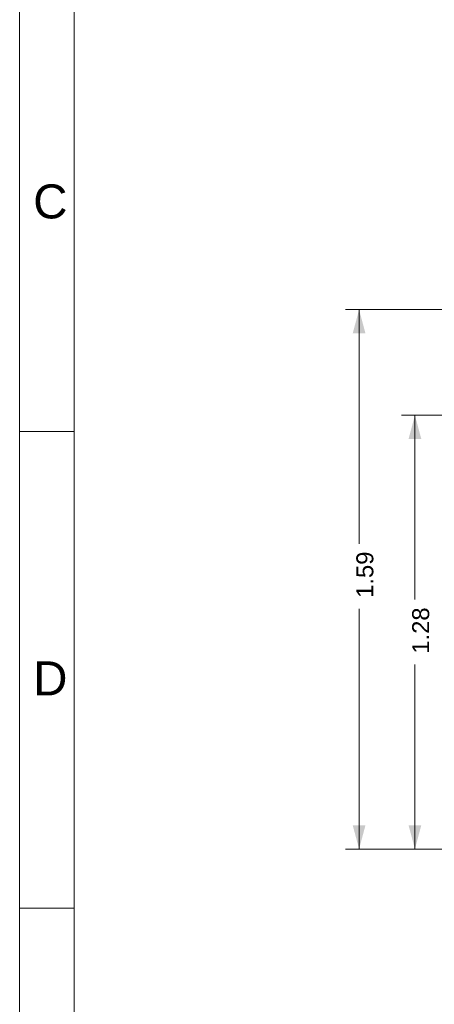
# Model space of a CAD drawing. Header units: millimetres. Extents: x 0 to 594, y 0 to 420.
# Tile 21 of 656: x 0 to 61, y 91 to 235. Entities that reach past the tile are written whole.
import ezdxf

# ---------------------------------------------------------------- set-up
doc = ezdxf.new("R2010")
doc.units = ezdxf.units.MM
doc.layers.add('1', color=7, linetype='Continuous', true_color=0xffffff)
doc.layers.add('256', color=7, linetype='Continuous', true_color=0xffffff)
doc.styles.add('Arial Unicode MS', font='txt')
doc.dimstyles.get("Standard").update_dxf_attribs({"dimtxt": 0.18, "dimasz": 0.18, "dimexe": 0.18, "dimexo": 0.0625, "dimgap": 0.09, "dimtad": 0, "dimtih": 1, "dimtoh": 1, "dimdec": 4, "dimzin": 0, "dimdsep": 46, "dimtxsty": 'Standard', "dimcen": 0.09, "dimadec": 0, "dimazin": 0, "dimtfac": 1, "dimtdec": 4, "dimtofl": 0, "dimtmove": 0, "dimatfit": 3, "dimfxl": 0, "dimtolj": 1, "dimtzin": 0, "dimarcsym": 0})

# ---------------------------------------------------------------- blocks, each defined once
blk = doc.blocks.new('_U9')
at = {"layer": '1', "color": 18, "lineweight": 13}
for p, q in [((203.38, 192.87), (47.97, 192.87)), ((49.97, 192.87), (49.97, 158.43)), ((49.97, 113.57), (49.97, 148.88)), ((351.63, 113.57), (47.97, 113.57))]:
    blk.add_line(p, q, dxfattribs=at)
at = {"layer": '1', "color": 18}
for points in [[(49.97, 192.87), (50.91, 189.37), (49.03, 189.37)], [(49.97, 113.57), (49.03, 117.07), (50.91, 117.07)]]:
    blk.add_solid(points, dxfattribs=at)
at = {"layer": '1', "color": 18, "linetype": 'Continuous', "lineweight": 13, "insert": (52.1, 150.5), "char_height": 2.5, "attachment_point": 7, "rotation": 90, "line_spacing_factor": 1.047437, "style": 'Arial Unicode MS'}
blk.add_mtext('\\fArial Unicode MS|b0|i0;\\W1.0000;1.59', dxfattribs=at)
blk = doc.blocks.new('_U10')
at = {"layer": '1', "color": 18, "lineweight": 13}
for p, q in [((100.93, 177.34), (56.19, 177.34)), ((58.19, 177.34), (58.19, 150.23)), ((58.19, 113.57), (58.19, 140.68)), ((351.63, 113.57), (56.19, 113.57))]:
    blk.add_line(p, q, dxfattribs=at)
at = {"layer": '1', "color": 18}
for points in [[(58.19, 177.34), (59.13, 173.84), (57.25, 173.84)], [(58.19, 113.57), (57.25, 117.07), (59.13, 117.07)]]:
    blk.add_solid(points, dxfattribs=at)
at = {"layer": '1', "color": 18, "linetype": 'Continuous', "lineweight": 13, "insert": (60.32, 142.29), "char_height": 2.5, "attachment_point": 7, "rotation": 90, "line_spacing_factor": 1.047437, "style": 'Arial Unicode MS'}
blk.add_mtext('\\fArial Unicode MS|b0|i0;\\W1.0000;1.28', dxfattribs=at)

msp = doc.modelspace()

# ---------------------------------------------------------------- linework, layer by layer
at = {"layer": '256', "color": 163, "linetype": 'Continuous', "lineweight": 18}
for p, q in [((0, 0), (0, 420)), ((8, 8), (8, 412)), ((8, 174.958), (0, 174.958)), ((8, 104.875), (0, 104.875))]:
    msp.add_line(p, q, dxfattribs=at)

# ---------------------------------------------------------------- texts
at = {"layer": '256', "color": 18, "linetype": 'Continuous', "lineweight": 13, "char_height": 5, "attachment_point": 7, "line_spacing_factor": 1.047437, "style": 'Arial Unicode MS'}
for s, insert in [('\\fArial Unicode MS|b0|i0;\\W1.0000;C', (1.993, 206.202)), ('\\fArial Unicode MS|b0|i0;\\W1.0000;D', (1.993, 136.161))]:
    msp.add_mtext(s, dxfattribs=dict(at, insert=insert))

# ---------------------------------------------------------------- dimensions: what is measured, and where the dimension line sits
at = {"layer": '1', "color": 18, "linetype": 'Continuous', "lineweight": 13}
for base, p1, p2, picture, middle in [((49.97, 113.571), (203.379, 192.865), (351.63, 113.571), '_U9', (49.97, 153.657)), ((58.189, 177.339), (351.63, 113.571), (100.929, 177.339), '_U10', (58.189, 145.455))]:
    dim = msp.add_linear_dim(base=base, p1=p1, p2=p2, angle=90, dimstyle='Standard', override={"dimtxt": 2.5, "dimasz": 3.5, "dimexe": 2, "dimexo": 0, "dimgap": 1.5, "dimtih": 0, "dimtoh": 0, "dimdec": 2, "dimlfac": 0.02, "dimzin": 8, "dimdsep": 46, "dimlunit": 2, "dimtxsty": 'Arial Unicode MS', "dimsah": 1, "dimse1": 0, "dimse2": 0, "dimsd1": 0, "dimsd2": 0, "dimclrd": 18, "dimclre": 18, "dimclrt": 18, "dimtol": 0, "dimtm": -0.1, "dimtfac": 1.4, "dimtdec": 2, "dimtofl": 1, "dimtmove": 0, "dimtzin": 8, "dimlwd": 13, "dimlwe": 13}, dxfattribs=at)
    dim.commit()
    dim.dimension.update_dxf_attribs({"geometry": picture, "text_midpoint": middle, "dimtype": 160})

doc.saveas('drawing.dxf')
